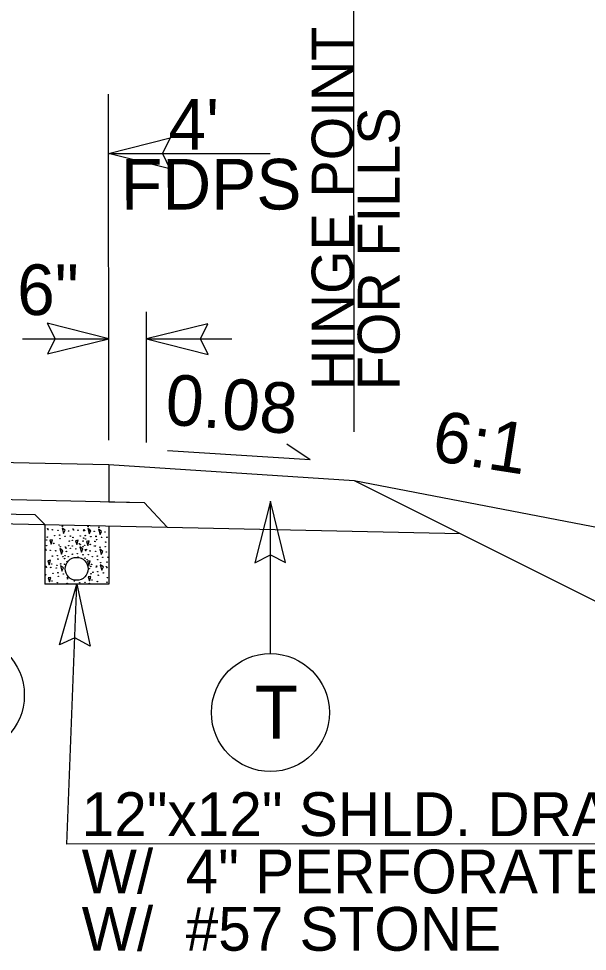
# Model space of a CAD drawing. Extents: x 2241081 to 2251104, y 658534 to 663427.
# Drawn here: x 2244161 to 2244253.7, y 661311.7 to 661463.7 of the extents above; entities that cross this region are included whole.
import ezdxf

# ---------------------------------------------------------------- set-up
doc = ezdxf.new("R2010")
doc.units = 0
for name, color, linetype in [('Old_Level_1', 7, 'Continuous'), ('Old_Level_2', 7, 'Continuous'), ('Old_Level_3', 7, 'Continuous'), ('Prop Dimension Text', 7, 'Continuous'), ('Prop PHM Text', 7, 'Continuous'), ('Typical Arrow Superelevation CELL', 7, 'Continuous'), ('Typical Berm Information CELL', 7, 'Continuous'), ('Typical Curb CELL', 7, 'Continuous'), ('Typical Hinge Slope Interstate CELL', 7, 'Continuous'), ('Typical ID Circle CELL', 7, 'Continuous'), ('Typical Terminator CELL', 7, 'Continuous'), ('Typical Text ID Circle CELL', 7, 'Continuous')]:
    doc.layers.add(name, color=color, linetype=linetype)

# ---------------------------------------------------------------- blocks, each defined once
blk = doc.blocks.new('TERMINATOR')
at = {"layer": 'Typical Terminator CELL'}
blk.add_lwpolyline([(-0.4687, 0.0807), (0, 0), (-0.4713, -0.0833), (-0.4114, 0)], close=True, dxfattribs=at)

msp = doc.modelspace()

# ---------------------------------------------------------------- linework, layer by layer
at = {"layer": 'Old_Level_1'}
msp.add_line((2244215.64, 661388.47), (2244324.47, 661367.52), dxfattribs=at)
at = {"layer": 'Old_Level_2'}
for p, q in [((2244075.65, 661393.18), (2244175.65, 661391.04)), ((2244175.65, 661391.04), (2244215.64, 661388.47)), ((2244175.65, 661391.04), (2244175.65, 661384.99)), ((2244075.64, 661387.13), (2244181.4, 661384.87)), ((2244075.64, 661384.77), (2244163.61, 661382.89)), ((2244181.4, 661384.87), (2244185.16, 661380.83)), ((2244075.64, 661383.18), (2244185.16, 661380.83)), ((2244163.61, 661382.89), (2244165.23, 661381.26)), ((2244165.23, 661381.26), (2244165.23, 661371.56)), ((2244175.65, 661381.04), (2244175.65, 661371.56)), ((2244185.16, 661380.83), (2244232.95, 661379.81)), ((2244175.65, 661371.56), (2244165.23, 661371.56))]:
    msp.add_line(p, q, dxfattribs=at)
msp.add_circle((2244170.41, 661374.05), 1.87, dxfattribs=at)
at = {"layer": 'Prop Dimension Text'}
for p, q in [((2244215.64, 661396.39), (2244215.59, 661481.98)), ((2244175.64, 661395.05), (2244175.61, 661451.44)), ((2244175.62, 661441.75), (2244201.95, 661441.77)), ((2244181.83, 661394.66), (2244181.83, 661415.93)), ((2244161.6, 661411.55), (2244175.66, 661411.54)), ((2244181.83, 661411.54), (2244195.7, 661411.53)), ((2244175.65, 661384.99), (2244181.4, 661384.87)), ((2244168.84, 661329.14), (2244170.44, 661371.56)), ((2244282.51, 661329.21), (2244168.84, 661329.14))]:
    msp.add_line(p, q, dxfattribs=at)
at = {"layer": 'Typical Arrow Superelevation CELL'}
for q in [(2244204.7, 661394.36), (2244185.25, 661393.29)]:
    msp.add_line((2244208.51, 661391.83), q, dxfattribs=at)
at = {"layer": 'Typical Curb CELL'}
for p, q in [((2244168.04, 661380.68), (2244168.29, 661379.79)), ((2244168.54, 661380.33), (2244168.04, 661380.68)), ((2244168.29, 661379.79), (2244168.54, 661380.33)), ((2244172.22, 661380.62), (2244172.47, 661379.73)), ((2244172.71, 661380.27), (2244172.22, 661380.62)), ((2244172.47, 661379.73), (2244172.71, 661380.27)), ((2244173.98, 661380.51), (2244174.23, 661379.62)), ((2244174.47, 661380.16), (2244173.98, 661380.51)), ((2244174.23, 661379.62), (2244174.47, 661380.16)), ((2244166.5, 661378.78), (2244166.07, 661378.7)), ((2244166.07, 661378.7), (2244166.29, 661378.05)), ((2244166.29, 661378.05), (2244166.5, 661378.78)), ((2244170.67, 661378.73), (2244170.24, 661378.64)), ((2244170.24, 661378.64), (2244170.46, 661377.99)), ((2244170.46, 661377.99), (2244170.67, 661378.73)), ((2244172.44, 661378.62), (2244172, 661378.53)), ((2244172, 661378.53), (2244172.22, 661377.88)), ((2244172.22, 661377.88), (2244172.44, 661378.62)), ((2244167.68, 661377.34), (2244167.93, 661376.45)), ((2244168.17, 661376.99), (2244167.68, 661377.34)), ((2244167.93, 661376.45), (2244168.17, 661376.99)), ((2244170.95, 661377.66), (2244171.2, 661376.77)), ((2244171.44, 661377.31), (2244170.95, 661377.66)), ((2244171.2, 661376.77), (2244171.44, 661377.31)), ((2244174.19, 661377.25), (2244174.44, 661376.36)), ((2244174.68, 661376.9), (2244174.19, 661377.25)), ((2244174.44, 661376.36), (2244174.68, 661376.9)), ((2244166.14, 661375.45), (2244165.7, 661375.36)), ((2244165.7, 661375.36), (2244165.92, 661374.71)), ((2244165.92, 661374.71), (2244166.14, 661375.45)), ((2244172.64, 661375.36), (2244172.21, 661375.28)), ((2244172.21, 661375.28), (2244172.43, 661374.62)), ((2244172.43, 661374.62), (2244172.64, 661375.36)), ((2244167.77, 661374.54), (2244168.02, 661373.65)), ((2244168.26, 661374.19), (2244167.77, 661374.54)), ((2244168.02, 661373.65), (2244168.26, 661374.19)), ((2244174.27, 661374.71), (2244174.52, 661373.82)), ((2244174.77, 661374.36), (2244174.27, 661374.71)), ((2244174.52, 661373.82), (2244174.77, 661374.36)), ((2244166.22, 661372.64), (2244165.79, 661372.56)), ((2244165.79, 661372.56), (2244166.01, 661371.91)), ((2244166.01, 661371.91), (2244166.22, 661372.64)), ((2244172.73, 661372.82), (2244172.3, 661372.74)), ((2244172.3, 661372.74), (2244172.52, 661372.08)), ((2244172.52, 661372.08), (2244172.73, 661372.82))]:
    msp.add_line(p, q, dxfattribs=at)
for centre in [(2244165.68, 661380.61), (2244165.77, 661380.44), (2244166.47, 661380.41), (2244167.37, 661380.33), (2244168.1, 661381), (2244169.1, 661380.22), (2244169.85, 661380.55), (2244169.94, 661380.38), (2244170.65, 661380.35), (2244171.54, 661380.27), (2244171.61, 661380.44), (2244171.71, 661380.27), (2244172.27, 661380.95), (2244172.41, 661380.24), (2244173.28, 661380.16), (2244173.3, 661380.16), (2244174.04, 661380.84), (2244175.04, 661380.05), (2244165.54, 661378.74), (2244165.63, 661379.22), (2244166.83, 661379.46), (2244167.64, 661379.54), (2244167.72, 661378.97), (2244168.54, 661379.35), (2244169.21, 661378.57), (2244169.4, 661379.38), (2244169.71, 661378.68), (2244169.81, 661379.16), (2244171, 661379.4), (2244171.48, 661378.57), (2244171.57, 661379.05), (2244171.81, 661379.48), (2244171.9, 661378.91), (2244172.71, 661379.29), (2244172.76, 661379.29), (2244173.39, 661378.51), (2244173.58, 661379.37), (2244173.58, 661379.32), (2244173.66, 661378.8), (2244174.47, 661379.18), (2244175.15, 661378.4), (2244175.34, 661379.21), (2244165.31, 661377.27), (2244165.41, 661377.1), (2244165.54, 661377.82), (2244166.11, 661377.07), (2244166.69, 661378.19), (2244167, 661376.99), (2244167.56, 661377.94), (2244167.74, 661377.67), (2244168.58, 661377.6), (2244168.67, 661377.42), (2244168.74, 661376.88), (2244169.13, 661377.83), (2244169.38, 661377.39), (2244169.71, 661377.76), (2244170.27, 661377.31), (2244170.87, 661378.13), (2244171, 661377.99), (2244171.48, 661377.65), (2244171.73, 661377.88), (2244171.82, 661377.19), (2244171.91, 661377.01), (2244172.01, 661377.2), (2244172.62, 661376.98), (2244172.63, 661378.02), (2244173.3, 661377.78), (2244173.49, 661377.77), (2244173.51, 661376.9), (2244174.24, 661377.58), (2244175.07, 661377.67), (2244175.25, 661376.79), (2244166.46, 661376.12), (2244167.28, 661376.2), (2244167.36, 661375.63), (2244168.17, 661376.02), (2244168.44, 661375.73), (2244168.54, 661376.2), (2244168.85, 661375.23), (2244169.04, 661376.04), (2244169.73, 661376.44), (2244170.54, 661376.53), (2244170.63, 661375.96), (2244171.44, 661376.34), (2244171.78, 661375.79), (2244172.12, 661375.55), (2244172.31, 661376.36), (2244172.97, 661376.04), (2244173.78, 661376.12), (2244173.87, 661375.55), (2244174.68, 661375.93), (2244175.55, 661375.95), (2244165.4, 661374.47), (2244165.49, 661374.3), (2244166.2, 661374.27), (2244166.33, 661374.85), (2244167.09, 661374.19), (2244167.19, 661374.61), (2244167.82, 661374.86), (2244168.44, 661374.8), (2244172.47, 661374.08), (2244172.71, 661374.44), (2244172.84, 661374.76), (2244173.6, 661374.36), (2244173.7, 661374.52), (2244174.33, 661375.04), (2244175.27, 661374.41), (2244175.34, 661374.25), (2244175.36, 661375.14), (2244165.36, 661373.08), (2244166.55, 661373.32), (2244167.36, 661373.4), (2244167.44, 661372.83), (2244168.26, 661373.21), (2244168.91, 661372.6), (2244168.94, 661372.43), (2244172.58, 661372.43), (2244172.77, 661373.24), (2244172.92, 661372.22), (2244173.06, 661373.5), (2244173.87, 661373.58), (2244173.95, 661373.01), (2244174.77, 661373.39), (2244175.44, 661372.6), (2244166.41, 661372.05), (2244167.28, 661371.8), (2244168.85, 661371.69), (2244168.91, 661371.68), (2244170.06, 661372.05), (2244170.93, 661371.8), (2244171.77, 661371.85), (2244172.5, 661371.69), (2244173.79, 661371.98), (2244175.36, 661371.87)]:
    msp.add_circle(centre, 0.0381, dxfattribs=at)
at = {"layer": 'Typical Hinge Slope Interstate CELL'}
msp.add_line((2244215.64, 661388.47), (2244324.51, 661334.03), dxfattribs=at)
at = {"layer": 'Typical ID Circle CELL'}
msp.add_line((2244202, 661360.22), (2244202, 661385.08), dxfattribs=at)
for centre in [(2244152.27, 661353.46), (2244202, 661350.61)]:
    msp.add_circle(centre, 9.62, dxfattribs=at)

# ---------------------------------------------------------------- block references
at = {"layer": 'Typical Terminator CELL'}
for p, xscale, yscale, rotation in [((2244175.62, 661441.75), 21.314641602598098, 30.593161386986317, -179.96511250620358), ((2244175.66, 661411.54), 21.314641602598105, -30.593161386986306, -0.035017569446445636), ((2244181.83, 661411.54), 21.314641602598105, -30.593161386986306, 179.96498243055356), ((2244202, 661385.08), 21.3146416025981, -30.593161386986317, 89.9999349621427), ((2244170.44, 661371.56), 21.314641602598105, 30.59316138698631, 87.84303085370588)]:
    msp.add_blockref('TERMINATOR', p, dxfattribs=dict(at, xscale=xscale, yscale=yscale, rotation=rotation))

# ---------------------------------------------------------------- texts
at = {"layer": 'Old_Level_3'}
for s, p in [('12"x12" SHLD. DRAIN', (2244171.24, 661330.49)), ('W/  4" PERFORATED PIPE', (2244171.24, 661321.14)), ('W/  #57 STONE', (2244171.24, 661311.79))]:
    msp.add_text(s, height=7.1311, rotation=359.9999, dxfattribs=at).set_placement(p)
at = {"layer": 'Prop Dimension Text'}
for s, rotation, p in [("4'", 0.0349, (2244185.39, 661442.4)), ('FDPS', 0.0349, (2244177.64, 661432.62)), ('6"', 359.965, (2244160.72, 661415.43)), ('6:1', 351.1342, (2244228.07, 661391.78))]:
    msp.add_text(s, height=8.25, rotation=rotation, dxfattribs=at).set_placement(p)
at = {"layer": 'Prop PHM Text'}
for s, height, p in [('HINGE POINT', 6.8193, (2244215.55, 661403.16)), ('FOR FILLS', 6.819, (2244223.06, 661403.16))]:
    msp.add_text(s, height=height, rotation=89.9999, dxfattribs=at).set_placement(p)
at = {"layer": 'Typical Berm Information CELL'}
msp.add_text('0.08', height=8.25, rotation=355.7379, dxfattribs=at).set_placement((2244184.7, 661397.6))
at = {"layer": 'Typical Text ID Circle CELL'}
msp.add_text('T', height=8.61, rotation=359.9999, dxfattribs=at).set_placement((2244199.44, 661346.37))

doc.saveas('drawing.dxf')
